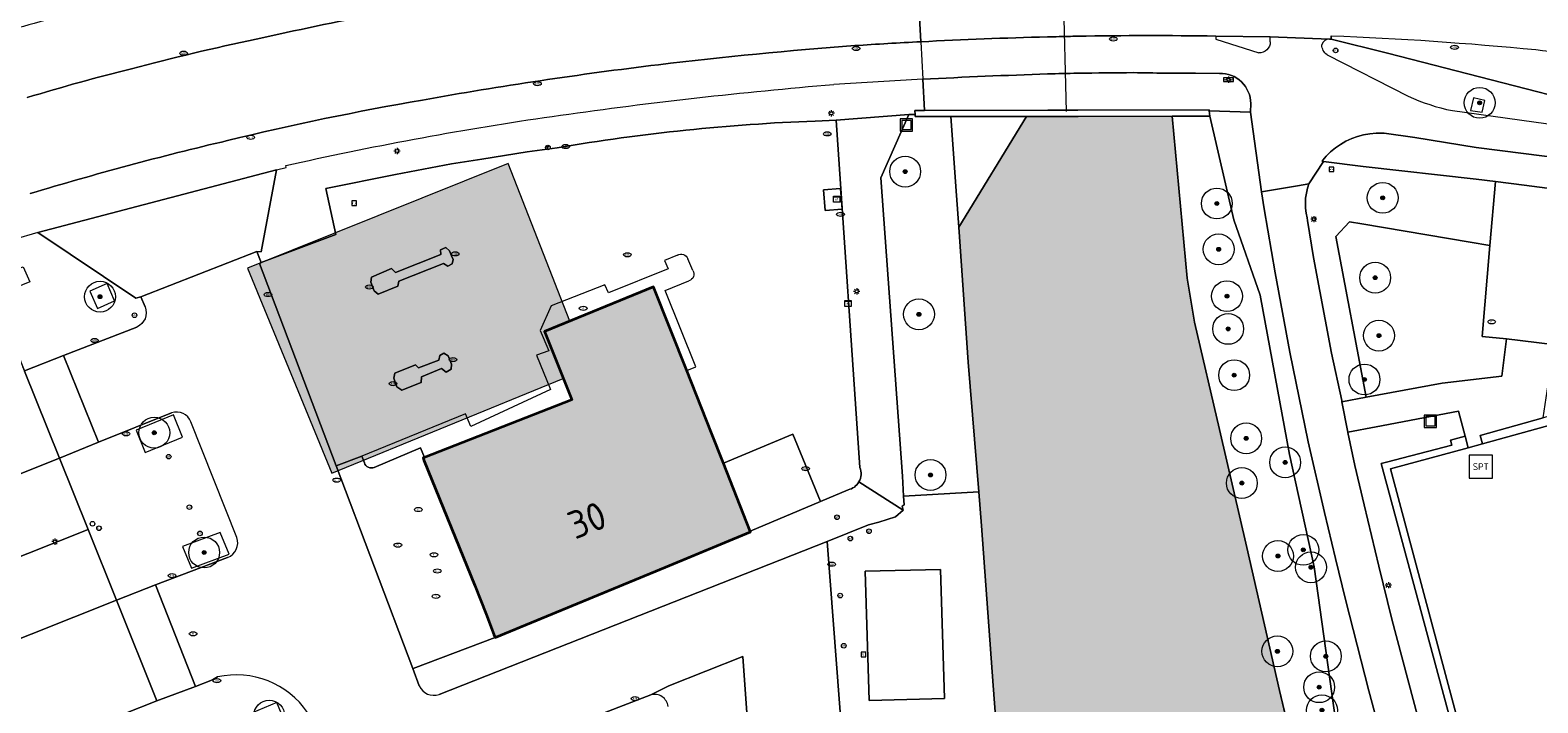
# Model space of a CAD drawing. Header units: metres. Extents: x 125349 to 128236, y 501602 to 503797.
# Tile 347 of 656: x 126629 to 126726, y 502515 to 502558. Entities that reach past the tile are written whole.
import ezdxf
from ezdxf.enums import TextEntityAlignment as Align

# ---------------------------------------------------------------- set-up
doc = ezdxf.new("R2010")
doc.units = ezdxf.units.M
doc.layers.get('0').update_dxf_attribs({"linetype": 'CONTINUOUS'})
for name, color, linetype, lineweight in [('B-WE-GK-BESCHOEIING-G', 130, 'GK-BESCHOEIING-SO', 18), ('B-WE-GR-BEPLANTING_CULTUUR_HEESTERS-GV', 90, 'CONTINUOUS', 18), ('B-WE-GR-BOOM-S-500', 90, 'CONTINUOUS', 18), ('B-WE-GR-GROENVOORZIENING-GV', 80, 'CONTINUOUS', 18), ('B-WE-IE-MEUBILAIR-S', 7, 'CONTINUOUS', 18), ('B-WE-IE-MEUBILAIR_WEGMEUBILAIR-GV', 7, 'CONTINUOUS', 18), ('B-WE-IE-MEUBILAIR_WEGMEUBILAIR-S', 7, 'CONTINUOUS', 18), ('B-WE-IE-MEUBILAIR_WEGMEUBILAIR_AFVALBAK-S', 7, 'CONTINUOUS', 18), ('B-WE-IE-TERREINAFSCHEIDING_KUNSTMATIG_HEKWERK-G', 20, 'IE-TERREINAFSCHEIDING_KUNSTMATIG-SO', 18), ('B-WE-KW-KUNSTWERK_DUIKER-G', 170, 'CONTINUOUS', 18), ('B-WE-OG-BEBOUWING-GV', 7, 'CONTINUOUS', 35), ('B-WE-OG-BEBOUWING-T18', 10, 'CONTINUOUS', 18), ('B-WE-OG-BEBOUWING_OVERBOUWING-GV', 7, 'CONTINUOUS', 18), ('B-WE-OG-TERREIN_BEGROEID-GV', 7, 'CONTINUOUS', 18), ('B-WE-OG-TERREIN_ERF-GV', 7, 'CONTINUOUS', 18), ('B-WE-OG-WATER_SLOOT-GV', 120, 'CONTINUOUS', 18), ('B-WE-VH-GESLOTENVERHARDING-GV', 10, 'CONTINUOUS', 18), ('B-WE-VH-GESLOTENVERHARDING_ASFALT-GV', 10, 'CONTINUOUS', 18), ('B-WE-VH-GESLOTENVERHARDING_BETON-GV', 10, 'CONTINUOUS', 18), ('B-WE-VH-OPENVERHARDING-GV', 90, 'CONTINUOUS', 18), ('B-WE-VH-OPENVERHARDING_BETONELEMENT-GV', 90, 'CONTINUOUS', 18), ('B-WE-VH-OPENVERHARDING_BETONSTRAATSTEEN-GV', 90, 'CONTINUOUS', 18)]:
    doc.layers.add(name, color=color, linetype=linetype, lineweight=lineweight)
for name, color, linetype, lineweight, true_color in [('B-WE-OG-BEBOUWING-V', 7, 'CONTINUOUS', 18, 0xcc646e), ('B-WE-OG-BEBOUWING_OVERBOUWING-V', 7, 'CONTINUOUS', 18, 0xcc646e), ('B-WE-OG-WATER_SLOOT-V', 7, 'CONTINUOUS', 18, 0x73e9ff)]:
    doc.layers.add(name, color=color, linetype=linetype, lineweight=lineweight, true_color=true_color)
doc.styles.add('NLCS-ISO', font='NLCS-ISO.ttf')
doc.styles.add('NLCS-ISO-M1000-T18', font='NLCS-ISO.ttf', dxfattribs={"height": 1.8})
doc.linetypes.add('GK-BESCHOEIING-SO', pattern='A,18,-3,[1,NLCS.SHX,S=0.6,R=0,X=0,Y=0],-3', length=24)
doc.linetypes.add('IE-TERREINAFSCHEIDING_KUNSTMATIG-SO', pattern='A,4,[82,NLCS.SHX,S=0.75,R=90,X=0,Y=0],4,-2', length=10)

# ---------------------------------------------------------------- blocks, each defined once
blk = doc.blocks.new('SIE-WEG_AFVALBAK-SO')
at = {"color": 0, "linetype": 'ByBlock', "lineweight": 18}
for points in [[(-2, -2), (2, -2), (2, 2), (-2, 2)], [(-1.5, -1.5), (1.5, -1.5), (1.5, 1.5), (-1.5, 1.5)]]:
    blk.add_lwpolyline(points, close=True, dxfattribs=at)
blk = doc.blocks.new('SIE-MEUBILAIR_BORD_RECLAME-SO')
blk.add_lwpolyline([(-0.75, -0.75), (0.75, -0.75), (0.75, 0.75), (-0.75, 0.75)], close=True)
at = {"style": 'NLCS-ISO'}
blk.add_text('rb', height=0.75, dxfattribs=at).set_placement((0, 0), align=Align.MIDDLE_CENTER)
blk = doc.blocks.new('SIE-MEUBILAIR_BORD_STRAATNAAM-SO')
blk.add_lwpolyline([(-1.62, -0.62), (1.62, -0.62), (1.62, 0.62), (-1.62, 0.62)], close=True)
at = {"style": 'NLCS-ISO'}
blk.add_text('straat', height=0.75, dxfattribs=at).set_placement((0, 0.08), align=Align.MIDDLE_CENTER)
blk = doc.blocks.new('SIE-MEUBILAIR_BORD_LOCATIEPAAL-SO')
blk.add_lwpolyline([(-0.75, -0.75), (0.75, -0.75), (0.75, 0.75), (-0.75, 0.75)], close=True)
at = {"style": 'NLCS-ISO'}
blk.add_text('lp', height=0.75, dxfattribs=at).set_placement((0.01, 0.12), align=Align.MIDDLE_CENTER)
blk = doc.blocks.new('SIE-MEUBILAIR_BORD_WEGWIJZER-SO')
blk.add_lwpolyline([(-0.75, -0.75), (0.75, -0.75), (0.75, 0.75), (-0.75, 0.75)], close=True)
at = {"style": 'NLCS-ISO'}
blk.add_text('ww', height=0.75, dxfattribs=at).set_placement((0, 0.125), align=Align.MIDDLE_CENTER)
blk = doc.blocks.new('SIE-MEUBILAIR_KAST_ELEKTRA-SO')
for points in [[(-1, 1), (1, 1), (1, 0.84), (-1, 0.84)], [(-1, 0.76), (1, 0.76), (1, -1), (-1, -1)]]:
    blk.add_lwpolyline(points, close=True)
at = {"style": 'NLCS-ISO'}
blk.add_text('et', height=0.75, dxfattribs=at).set_placement((0, 0), align=Align.MIDDLE_CENTER)
blk = doc.blocks.new('SIE-MEUBILAIR_PAAL_AFSLUITPAAL-SO')
blk.add_circle((0, 0), 0.75)
at = {"style": 'NLCS-ISO'}
blk.add_text('af', height=0.75, dxfattribs=at).set_placement((0, 0.05), align=Align.MIDDLE_CENTER)
blk = doc.blocks.new('SIE-MEUBILAIR_PAAL_LICHTMAST-SO')
for points in [[(-0.62, 0), (-1, 0)], [(-0.71, 0.71), (-0.44, 0.44)], [(0, 1), (0, 0.62)], [(0.44, 0.44), (0.71, 0.71)], [(1, 0), (0.62, 0)], [(-0.71, -0.71), (-0.44, -0.44)], [(0, -0.62), (0, -1)], [(0.44, -0.44), (0.71, -0.71)]]:
    blk.add_lwpolyline(points)
blk.add_circle((0, 0), 0.5)
blk = doc.blocks.new('SIE-MEUBILAIR_PAAL-SO')
blk.add_circle((0, 0), 0.75)
blk = doc.blocks.new('SIE-MEUBILAIR_PAAL_VERKEERSBORD-SO')
blk.add_circle((0, 0), 0.75)
at = {"style": 'NLCS-ISO'}
blk.add_text('vb', height=0.75, dxfattribs=at).set_placement((0, 0.07), align=Align.MIDDLE_CENTER)
blk = doc.blocks.new('SIE-MEUBILAIR_PAAL_VRI-SO')
blk.add_circle((0, 0), 0.75)
at = {"style": 'NLCS-ISO'}
blk.add_text('vri', height=0.75, dxfattribs=at).set_placement((-0.08, 0.07), align=Align.MIDDLE_CENTER)
blk = doc.blocks.new('SIE-MEUBILAIR_PAAL_VLAGGENMAST-SO')
h = blk.add_hatch(color=256)
h.dxf.hatch_style = 1
h.paths.add_polyline_path([(-0.18, 0.5), (0.32, 0.25), (-0.18, 0)])
blk.add_line((-0.18, 0), (-0.18, -0.47))
blk.add_lwpolyline([(-0.18, 0.5), (0.32, 0.25), (-0.18, 0)], close=True)
blk.add_circle((0, 0), 0.75)
blk = doc.blocks.new('SIE-MEUBILAIR_PUT_KOLK-SO')
blk.add_ellipse((0, 0), major_axis=(1.25, 0), ratio=0.54)
at = {"style": 'NLCS-ISO'}
blk.add_text('klk', height=0.75, dxfattribs=at).set_placement((0.03, 0), align=Align.MIDDLE_CENTER)
blk = doc.blocks.new('SIE-MEUBILAIR_PUT_RIOOLPUT-SO')
blk.add_ellipse((0, 0), major_axis=(1.25, 0), ratio=0.54)
at = {"style": 'NLCS-ISO'}
blk.add_text('ri', height=0.75, dxfattribs=at).set_placement((-0.04, 0.07), align=Align.MIDDLE_CENTER)
blk = doc.blocks.new('SIE-WEG_SPEELTOESTEL-SO')
at = {"flags": 128}
blk.add_lwpolyline([(-3.75, -3.75), (3.75, -3.75), (3.75, 3.75), (-3.75, 3.75)], close=True, dxfattribs=at)
at = {"style": 'NLCS-ISO'}
blk.add_text('SPT', height=2.25, dxfattribs=at).set_placement((0, 0), align=Align.MIDDLE_CENTER)
blk = doc.blocks.new('SGR-BOOM_01-SO')
at = {"linetype": 'ByBlock', "lineweight": 18}
h = blk.add_hatch(color=0, dxfattribs=at)
h.dxf.hatch_style = 1
edge = h.paths.add_edge_path()
edge.add_arc((0, 0), 0.25, 0, 360)
at = {"color": 0, "linetype": 'ByBlock', "lineweight": 18}
for radius in [2, 0.25]:
    blk.add_circle((0, 0), radius, dxfattribs=at)

msp = doc.modelspace()

# ---------------------------------------------------------------- hatches: boundary and pattern name
at = {"layer": 'B-WE-OG-BEBOUWING-V'}
msp.add_hatch(color=256, dxfattribs=at).paths.add_polyline_path([(126675.306, 502525.8), (126673.565, 502530.197), (126672.766, 502532.217), (126671.184, 502536.213), (126669.041, 502541.624), (126661.97, 502538.729), (126663.739, 502534.315), (126654.194, 502530.574), (126654.111, 502530.541), (126654.16, 502530.39), (126657.453, 502522.265), (126658.189, 502520.409), (126658.68, 502519.105), (126658.779, 502518.905), (126669.812, 502523.469), (126675.326, 502525.75)])
at = {"layer": 'B-WE-OG-BEBOUWING_OVERBOUWING-V'}
msp.add_hatch(color=256, dxfattribs=at).paths.add_polyline_path([(126642.733, 502542.842), (126648.2, 502529.559), (126663.184, 502535.7), (126661.97, 502538.729), (126663.622, 502539.405), (126659.622, 502549.638)])
at = {"layer": 'B-WE-OG-WATER_SLOOT-V'}
h = msp.add_hatch(color=256, dxfattribs=at)
edge = h.paths.add_edge_path()
edge.add_line((126643.756, 502389.761), (126644.461, 502388.028))
edge.add_line((126644.461, 502388.028), (126641.914, 502387.005))
edge.add_line((126641.914, 502387.005), (126637.903, 502385.393))
edge.add_line((126637.903, 502385.393), (126637.918, 502385.245))
edge.add_line((126637.918, 502385.245), (126638.076, 502383.644))
edge.add_line((126638.076, 502383.644), (126637.882, 502382.393))
edge.add_line((126637.882, 502382.393), (126637.538, 502380.99))
edge.add_line((126637.538, 502380.99), (126636.996, 502379.188))
edge.add_line((126636.996, 502379.188), (126636.204, 502377.683))
edge.add_line((126636.204, 502377.683), (126635.058, 502376.477))
edge.add_line((126635.058, 502376.477), (126633.562, 502375.57))
edge.add_line((126633.562, 502375.57), (126631.866, 502374.662))
edge.add_line((126631.866, 502374.662), (126627.323, 502372.841))
edge.add_line((126627.323, 502372.841), (126624.376, 502371.928))
edge.add_line((126624.376, 502371.928), (126621.23, 502370.763))
edge.add_line((126621.23, 502370.763), (126616.639, 502368.742))
edge.add_line((126616.639, 502368.742), (126610.413, 502365.332))
edge.add_line((126610.413, 502365.332), (126612.711, 502363.823))
edge.add_line((126612.711, 502363.823), (126606.148, 502354.143))
edge.add_line((126606.148, 502354.143), (126609.33, 502337.941))
edge.add_line((126609.33, 502337.941), (126617.246, 502332.601))
edge.add_line((126617.246, 502332.601), (126625.334, 502333.015))
edge.add_line((126625.334, 502333.015), (126628.389, 502337.327))
edge.add_line((126628.389, 502337.327), (126634.847, 502346.811))
edge.add_line((126634.847, 502346.811), (126642.45, 502358.138))
edge.add_line((126642.45, 502358.138), (126642.736, 502358.564))
edge.add_line((126642.736, 502358.564), (126645.358, 502362.471))
edge.add_line((126645.358, 502362.471), (126643.805, 502363.491))
edge.add_line((126643.805, 502363.491), (126646.959, 502368.236))
edge.add_line((126646.959, 502368.236), (126648.533, 502367.202))
edge.add_line((126648.533, 502367.202), (126649.981, 502369.358))
edge.add_line((126649.981, 502369.358), (126650.243, 502369.749))
edge.add_line((126650.243, 502369.749), (126652.628, 502373.302))
edge.add_line((126652.628, 502373.302), (126668.358, 502396.869))
edge.add_line((126668.358, 502396.869), (126666.902, 502398.017))
edge.add_line((126666.902, 502398.017), (126670.055, 502402.762))
edge.add_line((126670.055, 502402.762), (126671.575, 502401.691))
edge.add_line((126671.575, 502401.691), (126674.73, 502406.417))
edge.add_line((126674.73, 502406.417), (126688.403, 502426.88))
edge.add_line((126688.403, 502426.88), (126686.823, 502427.886))
edge.add_line((126686.823, 502427.886), (126689.978, 502432.63))
edge.add_line((126689.978, 502432.63), (126691.569, 502431.617))
edge.add_line((126691.569, 502431.617), (126694.492, 502435.993))
edge.add_line((126694.492, 502435.993), (126694.846, 502436.522))
edge.add_line((126694.846, 502436.522), (126704.233, 502450.775))
edge.add_arc((126630.446, 502495.925), 86.505, 328.53755, 329.07337)
edge.add_line((126704.652, 502451.467), (126704.93, 502451.932))
edge.add_line((126704.93, 502451.932), (126710.552, 502462.722))
edge.add_line((126710.552, 502462.722), (126710.567, 502462.716))
edge.add_arc((126706.243, 502464.681), 4.75, 335.56227, 337.4695)
edge.add_arc((126630.838, 502493.382), 85.43, 339.06771, 340.59676)
edge.add_arc((126612.973, 502499.816), 104.418, 340.52366, 346.88912)
edge.add_arc((126668.847, 502484.397), 46.562, 349.77299, 358.09358)
edge.add_arc((126666.779, 502484.282), 48.625, 358.31017, 364.14433)
edge.add_line((126715.277, 502487.796), (126715.229, 502488.407))
edge.add_line((126715.229, 502488.407), (126715.21, 502488.63))
edge.add_arc((126643.189, 502482.308), 72.298, 5.01621, 9.04946)
edge.add_arc((126653.7, 502483.926), 61.663, 9.1018, 11.89641)
edge.add_arc((126649.532, 502482.968), 65.939, 11.96411, 13.82902)
edge.add_line((126713.56, 502498.729), (126713.266, 502500))
edge.add_line((126713.266, 502500), (126712.847, 502501.786))
edge.add_line((126712.847, 502501.786), (126712.118, 502504.861))
edge.add_line((126712.118, 502504.861), (126710.352, 502504.395))
edge.add_line((126710.352, 502504.395), (126709.022, 502509.935))
edge.add_line((126709.022, 502509.935), (126710.805, 502510.375))
edge.add_line((126710.805, 502510.375), (126710.546, 502511.458))
edge.add_line((126710.546, 502511.458), (126709.585, 502515.476))
edge.add_line((126709.585, 502515.476), (126707.475, 502524.731))
edge.add_line((126707.475, 502524.731), (126705.708, 502532.385))
edge.add_line((126705.708, 502532.385), (126704.088, 502539.338))
edge.add_line((126704.088, 502539.338), (126703.601, 502542.189))
edge.add_line((126703.601, 502542.189), (126702.647, 502552.689))
edge.add_line((126702.647, 502552.689), (126696.54, 502552.685))
edge.add_line((126696.54, 502552.685), (126694.59, 502552.684))
edge.add_line((126694.59, 502552.684), (126693.198, 502552.683))
edge.add_line((126693.198, 502552.683), (126688.817, 502545.499))
edge.add_line((126688.817, 502545.499), (126689.427, 502536.749))
edge.add_line((126689.427, 502536.749), (126690.104, 502528.343))
edge.add_line((126690.104, 502528.343), (126690.281, 502526.149))
edge.add_line((126690.281, 502526.149), (126691.037, 502515.8))
edge.add_line((126691.037, 502515.8), (126691.298, 502512.348))
edge.add_line((126691.298, 502512.348), (126691.793, 502505.801))
edge.add_line((126691.793, 502505.801), (126692.192, 502501.445))
edge.add_line((126692.192, 502501.445), (126692.293, 502500))
edge.add_line((126692.293, 502500), (126694.069, 502474.439))
edge.add_line((126694.069, 502474.439), (126694.865, 502463.895))
edge.add_arc((126683.234, 502462.979), 11.667, -6.62985, 4.50333, ccw=False)
edge.add_arc((126680.849, 502463.409), 14.087, 339.448, 352.75202, ccw=False)
edge.add_arc((126681.155, 502462.895), 13.625, 335.44022, 341.02112, ccw=False)
edge.add_arc((126686, 502460.776), 8.338, 319.69296, 334.84911, ccw=False)
edge.add_line((126692.358, 502455.382), (126687.335, 502449.196))
edge.add_line((126687.335, 502449.196), (126686.316, 502447.932))
edge.add_line((126686.316, 502447.932), (126678.854, 502438.678))
edge.add_line((126678.854, 502438.678), (126680.21, 502437.65))
edge.add_line((126680.21, 502437.65), (126672.89, 502428.17))
edge.add_line((126672.89, 502428.17), (126671.358, 502429.382))
edge.add_line((126671.358, 502429.382), (126671.223, 502429.214))
edge.add_line((126671.223, 502429.214), (126664.858, 502421.332))
edge.add_line((126664.858, 502421.332), (126661.873, 502416.866))
edge.add_line((126661.873, 502416.866), (126652.33, 502402.588))
edge.add_line((126652.33, 502402.588), (126643.898, 502389.973))
edge.add_line((126643.898, 502389.973), (126643.756, 502389.761))

# ---------------------------------------------------------------- linework, layer by layer
at = {"layer": 'B-WE-GK-BESCHOEIING-G', "flags": 128}
for points in [[(126688.817, 502545.499), (126693.198, 502552.683)], [(126702.647, 502552.689), (126703.601, 502542.189), (126704.088, 502539.338), (126705.708, 502532.385), (126707.475, 502524.731), (126709.585, 502515.476), (126711.451, 502507.671), (126712.847, 502501.786), (126713.266, 502500), (126713.56, 502498.729)]]:
    msp.add_lwpolyline(points, dxfattribs=at)
at = {"layer": 'B-WE-GR-BEPLANTING_CULTUUR_HEESTERS-GV', "flags": 128}
for points in [[(126705.078, 502552.693), (126704.975, 502552.693), (126702.647, 502552.689), (126703.601, 502542.189), (126704.088, 502539.338), (126705.708, 502532.385), (126707.475, 502524.731), (126709.585, 502515.476), (126710.546, 502511.458), (126710.805, 502510.375), (126711.051, 502510.414), (126711.26, 502510.446), (126713.476, 502511.708), (126711.846, 502523.478), (126710.238, 502530.765), (126708.336, 502541.089), (126706.644, 502545.972)], [(126715.204, 502534.48), (126720.133, 502535.392), (126723.989, 502535.852), (126724.296, 502538.264), (126722.725, 502538.414), (126723.228, 502544.32), (126721.941, 502544.536), (126714.927, 502545.715), (126714.126, 502545.85), (126713.233, 502544.907)]]:
    msp.add_lwpolyline(points, close=True, dxfattribs=at)
at = {"layer": 'B-WE-GR-GROENVOORZIENING-GV', "flags": 128}
for points in [[(126693.198, 502552.683), (126688.298, 502552.68), (126688.674, 502547.547), (126688.817, 502545.499)], [(126686.213, 502511.918), (126691.298, 502512.348), (126691.037, 502515.8), (126690.281, 502526.149), (126690.104, 502528.343), (126685.232, 502528.073), (126685.265, 502527.494), (126685.151, 502527.415), (126685.202, 502527.148), (126684.713, 502526.73), (126683.626, 502526.385), (126682.954, 502526.211), (126680.28, 502525.117), (126681.277, 502512.085), (126686.174, 502512.455)], [(126687.622, 502523.314), (126687.888, 502514.938), (126683.016, 502514.825), (126682.75, 502523.201)]]:
    msp.add_lwpolyline(points, close=True, dxfattribs=at)
at = {"layer": 'B-WE-IE-MEUBILAIR_WEGMEUBILAIR-GV', "flags": 128}
for points in [[(126722.898, 502553.706), (126722.158, 502553.878), (126721.958, 502553.072), (126722.727, 502552.959)], [(126633.002, 502540.241), (126634.118, 502540.727), (126633.632, 502541.843), (126632.516, 502541.357)], [(126635.518, 502532.342), (126636.109, 502530.892), (126638.528, 502531.879), (126637.937, 502533.329)], [(126640.966, 502525.717), (126638.515, 502524.807), (126639.101, 502523.4), (126641.552, 502524.31)], [(126644.633, 502514.683), (126642.98, 502513.992), (126643.531, 502512.629), (126645.184, 502513.32)]]:
    msp.add_lwpolyline(points, close=True, dxfattribs=at)
at = {"layer": 'B-WE-IE-TERREINAFSCHEIDING_KUNSTMATIG_HEKWERK-G', "flags": 128}
for points in [[(126682.75, 502523.201), (126687.622, 502523.314), (126687.888, 502514.938), (126683.016, 502514.825)], [(126683.016, 502514.825), (126682.75, 502523.201)]]:
    msp.add_lwpolyline(points, dxfattribs=at)
at = {"layer": 'B-WE-KW-KUNSTWERK_DUIKER-G', "flags": 128}
msp.add_lwpolyline([(126695.38, 502568.488), (126695.777, 502553.01)], dxfattribs=at)
at = {"layer": 'B-WE-OG-BEBOUWING-GV', "flags": 128}
msp.add_lwpolyline([(126675.306, 502525.8), (126673.565, 502530.197), (126672.766, 502532.217), (126671.184, 502536.213), (126669.041, 502541.624), (126661.97, 502538.729), (126663.739, 502534.315), (126654.194, 502530.574), (126654.111, 502530.541), (126654.16, 502530.39), (126657.453, 502522.265), (126658.189, 502520.409), (126658.68, 502519.105), (126658.779, 502518.905), (126669.812, 502523.469), (126675.326, 502525.75)], close=True, dxfattribs=at)
at = {"layer": 'B-WE-OG-BEBOUWING_OVERBOUWING-GV', "flags": 128}
msp.add_lwpolyline([(126642.733, 502542.842), (126648.2, 502529.559), (126663.184, 502535.7), (126661.97, 502538.729), (126663.622, 502539.405), (126659.622, 502549.638)], close=True, dxfattribs=at)
at = {"layer": 'B-WE-OG-TERREIN_BEGROEID-GV', "flags": 128}
for points in [[(126685.568, 502552.809), (126683.774, 502548.703), (126685.159, 502529.362), (126685.232, 502528.073), (126690.104, 502528.343), (126689.427, 502536.749), (126688.817, 502545.499), (126688.674, 502547.547), (126688.298, 502552.68), (126685.998, 502552.679), (126685.985, 502552.804)], [(126715.204, 502534.48), (126713.233, 502544.907), (126714.126, 502545.85), (126714.927, 502545.715), (126721.941, 502544.536), (126723.228, 502544.32), (126723.581, 502548.459), (126722.33, 502548.614), (126715.008, 502549.428), (126712.451, 502549.755), (126711.503, 502548.311), (126711.408, 502548.029), (126711.333, 502547.713), (126711.285, 502547.391), (126711.267, 502547.066), (126711.277, 502546.74), (126711.316, 502546.417), (126711.383, 502546.098), (126711.41, 502545.933), (126711.797, 502543.543), (126712.962, 502537.327), (126713.623, 502534.266), (126713.637, 502534.19)]]:
    msp.add_lwpolyline(points, close=True, dxfattribs=at)
for points in [[(126716.495, 502511.267), (126715.387, 502515.444), (126713.869, 502521.364), (126713.225, 502524.033), (126712.507, 502527.009), (126711.45, 502531.588), (126710.256, 502537.41), (126709.313, 502542.538), (126708.603, 502546.691), (126708.423, 502547.797), (126707.72, 502552.949), (126705.044, 502553.035), (126705.078, 502552.693), (126706.644, 502545.972), (126708.336, 502541.089), (126710.238, 502530.765), (126711.846, 502523.478), (126713.476, 502511.708)], [(126722.706, 502506.01), (126716.18, 502530.172), (126716.536, 502530.266), (126720.755, 502531.376), (126720.682, 502531.688), (126721.612, 502531.955), (126721.187, 502533.57), (126715.86, 502532.559), (126714.014, 502532.209), (126714.019, 502532.183), (126714.481, 502530.051), (126715.074, 502527.496), (126716.038, 502523.529), (126716.88, 502520.083), (126720.652, 502505.861)]]:
    msp.add_lwpolyline(points, dxfattribs=at)
at = {"layer": 'B-WE-OG-TERREIN_ERF-GV'}
for points in [[(126679.499, 502552.384, 0.032693), (126662.798, 502550.644)], [(126670.589, 502543.69, -0.496422), (126671.252, 502543.451)], [(126671.591, 502542.695, -0.48562), (126671.329, 502542.028)], [(126650.301, 502530.224, 0.435152), (126650.939, 502529.928)], [(126682.336, 502528.992, 0.24548), (126682.395, 502529.925)], [(126681.641, 502528.481, 0.228842), (126682.336, 502528.992)]]:
    msp.add_lwpolyline(points, format="xyb", dxfattribs=at)
at = {"layer": 'B-WE-OG-TERREIN_ERF-GV', "flags": 128}
for points in [[(126680.877, 502552.449), (126679.499, 502552.384)], [(126682.395, 502529.925), (126680.877, 502552.449)], [(126662.798, 502550.644), (126660.841, 502550.395), (126657.904, 502549.919), (126655.946, 502549.606), (126652.327, 502548.913), (126647.814, 502548.011), (126648.455, 502545.022), (126643.623, 502543.212), (126643.504, 502543.142), (126648.464, 502530.038), (126650.128, 502530.668)], [(126670.589, 502543.69), (126669.757, 502543.347), (126669.98, 502542.803), (126666.127, 502541.239), (126665.878, 502541.767), (126662.394, 502540.398), (126661.699, 502538.803), (126662.253, 502537.486), (126661.465, 502537.21), (126662.369, 502534.99), (126657.199, 502532.577), (126656.86, 502533.411), (126650.128, 502530.668)], [(126671.591, 502542.695), (126671.252, 502543.451)], [(126650.939, 502529.928), (126653.934, 502531.193), (126654.194, 502530.574), (126663.739, 502534.315), (126661.97, 502538.729), (126669.041, 502541.624), (126671.184, 502536.213)], [(126671.184, 502536.213), (126671.776, 502536.455), (126669.793, 502541.405), (126671.329, 502542.028)], [(126671.184, 502536.213), (126672.766, 502532.217), (126673.565, 502530.197), (126678.065, 502532.087), (126679.863, 502527.728)], [(126650.128, 502530.668), (126650.301, 502530.224)], [(126679.863, 502527.728), (126681.641, 502528.481)]]:
    msp.add_lwpolyline(points, dxfattribs=at)
for points in [[(126680.041, 502547.916), (126681.16, 502548.004), (126681.256, 502546.68), (126680.158, 502546.593)], [(126652.058, 502542.815), (126652.327, 502542.568), (126655.257, 502543.723), (126655.234, 502544.039), (126655.574, 502544.189), (126655.811, 502543.966), (126655.95, 502543.655), (126656.056, 502543.417), (126655.983, 502543.131), (126655.7, 502542.965), (126655.434, 502543.152), (126652.527, 502541.996), (126652.475, 502541.688), (126651.194, 502541.164), (126650.937, 502541.368), (126650.718, 502541.931), (126650.757, 502542.266)], [(126652.281, 502536.044), (126653.608, 502536.571), (126653.8, 502536.392), (126655.117, 502536.888), (126655.188, 502537.187), (126655.46, 502537.341), (126655.727, 502537.169), (126655.952, 502536.611), (126655.921, 502536.29), (126655.594, 502536.094), (126655.306, 502536.336), (126654.008, 502535.807), (126653.975, 502535.437), (126652.723, 502534.934), (126652.411, 502535.144), (126652.215, 502535.717)], [(126673.565, 502530.197), (126675.306, 502525.8), (126679.863, 502527.728), (126678.065, 502532.087)]]:
    msp.add_lwpolyline(points, close=True, dxfattribs=at)
at = {"layer": 'B-WE-OG-WATER_SLOOT-GV', "flags": 128}
msp.add_lwpolyline([(126710.546, 502511.458), (126709.585, 502515.476), (126707.475, 502524.731), (126705.708, 502532.385), (126704.088, 502539.338), (126703.601, 502542.189), (126702.647, 502552.689), (126696.54, 502552.685), (126694.59, 502552.684), (126693.198, 502552.683), (126688.817, 502545.499), (126689.427, 502536.749), (126690.104, 502528.343), (126690.281, 502526.149), (126691.037, 502515.8), (126691.298, 502512.348)], dxfattribs=at)
at = {"layer": 'B-WE-VH-GESLOTENVERHARDING-GV', "flags": 128}
for points in [[(126686.583, 502553.07), (126685.956, 502553.069), (126685.985, 502552.804), (126685.998, 502552.679), (126688.298, 502552.68), (126693.198, 502552.683), (126694.59, 502552.684), (126696.54, 502552.685), (126702.647, 502552.689), (126704.975, 502552.693), (126705.078, 502552.693), (126705.044, 502553.035), (126705.037, 502553.11), (126696.537, 502553.092), (126694.587, 502553.088)], [(126680.041, 502547.916), (126680.158, 502546.593), (126681.256, 502546.68), (126681.16, 502548.004)]]:
    msp.add_lwpolyline(points, close=True, dxfattribs=at)
for points in [[(126720.652, 502505.861), (126716.88, 502520.083), (126716.038, 502523.529), (126715.074, 502527.496), (126714.481, 502530.051), (126714.019, 502532.183), (126714.014, 502532.209), (126713.637, 502534.19), (126713.623, 502534.266), (126712.962, 502537.327), (126711.797, 502543.543), (126711.41, 502545.933), (126711.383, 502546.098), (126711.316, 502546.417), (126711.277, 502546.74), (126711.267, 502547.066), (126711.285, 502547.391), (126711.333, 502547.713), (126711.408, 502548.029), (126711.503, 502548.311), (126710.754, 502548.186), (126708.423, 502547.797)], [(126708.423, 502547.797), (126708.603, 502546.691), (126709.313, 502542.538), (126710.256, 502537.41), (126711.45, 502531.588), (126712.507, 502527.009), (126713.225, 502524.033), (126713.869, 502521.364), (126715.387, 502515.444), (126716.495, 502511.267)]]:
    msp.add_lwpolyline(points, dxfattribs=at)
at = {"layer": 'B-WE-VH-GESLOTENVERHARDING_ASFALT-GV', "flags": 128}
for points in [[(126698.712, 502563.919), (126694.511, 502563.855), (126690.707, 502563.761), (126686.041, 502563.551), (126686.188, 502560.711), (126686.353, 502557.523)], [(126686.353, 502557.523), (126686.188, 502560.711), (126686.041, 502563.551)], [(126705.464, 502557.888), (126708.989, 502557.836), (126712.84, 502557.699)], [(126712.941, 502557.688), (126712.931, 502557.909)], [(126712.931, 502557.909), (126712.941, 502557.688), (126716.583, 502556.775)], [(126716.583, 502556.775), (126730.021, 502553.329), (126730.797, 502553.17), (126731.785, 502553.039)]]:
    msp.add_lwpolyline(points, dxfattribs=at)
at = {"layer": 'B-WE-VH-GESLOTENVERHARDING_ASFALT-GV'}
for points in [[(126651.056, 502559.327, 0.004776), (126643.3, 502557.694)], [(126643.3, 502557.694, 0.012243), (126635.204, 502555.775)], [(126669.349, 502556.035, -0.011396), (126682.08, 502557.272)], [(126682.08, 502557.272, -0.003512), (126686.353, 502557.523)], [(126686.353, 502557.523, -0.006589), (126694.554, 502557.837)], [(126694.554, 502557.837, -0.002616), (126695.318, 502557.855)], [(126695.318, 502557.855, -0.000861), (126696.503, 502557.88)], [(126696.503, 502557.88, -0.008481), (126705.464, 502557.888)], [(126712.84, 502557.699, -0.049991), (126712.941, 502557.688)], [(126712.931, 502557.909, -0.015138), (126726.206, 502557.01)], [(126726.206, 502557.01, -0.01321), (126739.912, 502555.227)], [(126635.204, 502555.775, 0.012475), (126628.456, 502553.903)], [(126654.063, 502553.742, -0.014191), (126669.349, 502556.035)], [(126641.44, 502551.119, -0.016886), (126654.063, 502553.742)], [(126628.648, 502547.679, -0.015493), (126641.44, 502551.119)]]:
    msp.add_lwpolyline(points, format="xyb", dxfattribs=at)
at = {"layer": 'B-WE-VH-GESLOTENVERHARDING_ASFALT-GV', "flags": 128}
msp.add_lwpolyline([(126721.809, 502531.205), (126716.788, 502529.83), (126723.001, 502506.574), (126734.135, 502509.586), (126727.828, 502532.852), (126722.754, 502531.463)], close=True, dxfattribs=at)
at = {"layer": 'B-WE-VH-GESLOTENVERHARDING_BETON-GV', "flags": 128}
for points in [[(126652.058, 502542.815), (126650.757, 502542.266), (126650.718, 502541.931), (126650.937, 502541.368), (126651.194, 502541.164), (126652.475, 502541.688), (126652.527, 502541.996), (126655.434, 502543.152), (126655.7, 502542.965), (126655.983, 502543.131), (126656.056, 502543.417), (126655.95, 502543.655), (126655.811, 502543.966), (126655.574, 502544.189), (126655.234, 502544.039), (126655.257, 502543.723), (126652.327, 502542.568)], [(126652.281, 502536.044), (126652.215, 502535.717), (126652.411, 502535.144), (126652.723, 502534.934), (126653.975, 502535.437), (126654.008, 502535.807), (126655.306, 502536.336), (126655.594, 502536.094), (126655.921, 502536.29), (126655.952, 502536.611), (126655.727, 502537.169), (126655.46, 502537.341), (126655.188, 502537.187), (126655.117, 502536.888), (126653.8, 502536.392), (126653.608, 502536.571)]]:
    msp.add_lwpolyline(points, close=True, dxfattribs=at)
at = {"layer": 'B-WE-VH-OPENVERHARDING-GV'}
for points in [[(126629.412, 502559.855, 0.006965), (126618.483, 502556.319)], [(126643.3, 502557.694, -0.004776), (126651.056, 502559.327)], [(126629.624, 502558.911, 0.006048), (126623.996, 502557.279)], [(126635.204, 502555.775, -0.012243), (126643.3, 502557.694)], [(126682.08, 502557.272, 0.011396), (126669.349, 502556.035)], [(126686.353, 502557.523, 0.003512), (126682.08, 502557.272)], [(126694.554, 502557.837, 0.006589), (126686.353, 502557.523)], [(126695.318, 502557.855, 0.002616), (126694.554, 502557.837)], [(126696.503, 502557.88, 0.000861), (126695.318, 502557.855)], [(126705.464, 502557.888, 0.008481), (126696.503, 502557.88)], [(126708.991, 502557.508, -0.438041), (126708.246, 502556.801)], [(126712.84, 502557.699, 0.337741), (126712.33, 502557.321)], [(126712.676, 502556.668, -0.220964), (126712.33, 502557.321)], [(126712.941, 502557.688, 0.049991), (126712.84, 502557.699)], [(126628.456, 502553.903, -0.012475), (126635.204, 502555.775)], [(126669.349, 502556.035, 0.014191), (126654.063, 502553.742)], [(126686.479, 502555.093, -0.004693), (126694.57, 502555.435)], [(126694.57, 502555.435, -0.00205), (126696.52, 502555.481)], [(126696.52, 502555.481, -0.004143), (126700.14, 502555.52)], [(126700.14, 502555.52, 0.005994), (126704.144, 502555.488)], [(126705.71, 502555.475, -0.420297), (126707.73, 502553.524)], [(126663.003, 502552.76, -0.014285), (126680.718, 502554.755)], [(126686.479, 502555.093, 0.00347), (126680.718, 502554.755)], [(126654.063, 502553.742, 0.016886), (126641.44, 502551.119)], [(126717.92, 502554.003, 0.059513), (126720.792, 502553.058)], [(126646.198, 502549.716, -0.019168), (126663.003, 502552.76)], [(126662.798, 502550.644, -0.032693), (126679.499, 502552.384)], [(126641.44, 502551.119, 0.015493), (126628.648, 502547.679)], [(126636.098, 502540.331, -0.406155), (126635.554, 502539.025)], [(126639.069, 502532.883, 0.409639), (126637.812, 502533.462)], [(126682.336, 502528.992, -0.228842), (126681.641, 502528.481)], [(126641.441, 502524.088, 0.406209), (126642.04, 502525.385)], [(126646.617, 502514.044, 0.306796), (126640.793, 502516.347)], [(126653.862, 502515.776, 0.40291), (126655.146, 502515.217)], [(126669.981, 502514.434, 0.455291), (126668.857, 502515.186)]]:
    msp.add_lwpolyline(points, format="xyb", dxfattribs=at)
at = {"layer": 'B-WE-VH-OPENVERHARDING-GV', "flags": 128}
for points in [[(126686.353, 502557.523), (126686.479, 502555.093)], [(126705.464, 502557.888), (126705.461, 502557.698), (126708.246, 502556.801)], [(126708.989, 502557.836), (126705.464, 502557.888)], [(126708.991, 502557.508), (126708.989, 502557.836)], [(126712.84, 502557.699), (126708.989, 502557.836)], [(126731.785, 502553.039), (126730.797, 502553.17), (126730.021, 502553.329), (126716.583, 502556.775), (126712.941, 502557.688)], [(126712.676, 502556.668), (126717.92, 502554.003)], [(126704.144, 502555.488), (126705.71, 502555.475)], [(126679.499, 502552.384), (126680.877, 502552.449), (126685.568, 502552.809), (126685.985, 502552.804), (126685.956, 502553.069), (126686.583, 502553.07), (126686.479, 502555.093)], [(126707.73, 502553.524), (126707.72, 502552.949), (126708.423, 502547.797), (126710.754, 502548.186), (126711.503, 502548.311), (126712.451, 502549.755), (126712.346, 502549.787), (126712.394, 502549.843), (126712.61, 502550.096), (126712.9, 502550.381), (126713.214, 502550.64), (126713.548, 502550.871), (126713.901, 502551.073), (126714.27, 502551.244), (126714.652, 502551.383), (126715.045, 502551.488), (126715.445, 502551.56), (126715.85, 502551.597), (126716.376, 502551.602), (126718.359, 502551.311), (126722.326, 502550.669), (126728.288, 502549.912)], [(126720.792, 502553.058), (126728.712, 502551.972), (126730.966, 502551.558), (126733.953, 502551.167)], [(126657.904, 502549.919), (126660.841, 502550.395), (126662.798, 502550.644)], [(126644.61, 502549.217), (126643.623, 502543.909), (126643.342, 502543.928), (126643.623, 502543.212), (126648.455, 502545.022), (126647.814, 502548.011), (126652.327, 502548.913), (126655.946, 502549.606), (126657.904, 502549.919)], [(126644.61, 502549.217), (126645.229, 502549.37), (126645.207, 502549.496), (126646.198, 502549.716)], [(126629.136, 502545.164), (126644.61, 502549.217)], [(126629.136, 502545.164), (126627.534, 502544.681), (126627.494, 502544.829), (126624.094, 502543.751), (126618.321, 502541.776)], [(126636.098, 502540.331), (126635.819, 502540.992), (126635.5, 502540.906), (126629.136, 502545.164)], [(126648.464, 502530.038), (126643.504, 502543.142), (126643.623, 502543.212), (126643.342, 502543.928), (126635.819, 502540.992), (126636.098, 502540.331)], [(126626.142, 502542.275), (126628.204, 502542.927), (126628.633, 502541.95), (126626.346, 502541.032), (126626.441, 502540.802), (126628.183, 502536.442), (126628.282, 502536.194), (126630.81, 502537.191)], [(126630.81, 502537.191), (126635.554, 502539.025)], [(126635.554, 502539.025), (126630.81, 502537.191), (126633.084, 502531.556), (126637.812, 502533.462)], [(126634.671, 502513.941), (126636.852, 502514.802), (126634.244, 502521.312), (126573.937, 502497.296), (126572.064, 502501.896), (126570.316, 502506.476), (126630.55, 502530.532), (126628.291, 502536.171), (126628.282, 502536.194), (126628.183, 502536.442)], [(126637.812, 502533.462), (126633.084, 502531.556), (126630.55, 502530.532)], [(126642.04, 502525.385), (126639.069, 502532.883)], [(126630.55, 502530.532), (126632.401, 502525.914), (126634.244, 502521.312), (126636.774, 502522.314), (126641.441, 502524.088)], [(126653.862, 502515.776), (126653.441, 502516.888), (126648.464, 502530.038)], [(126655.146, 502515.217), (126680.28, 502525.117), (126682.954, 502526.211), (126683.626, 502526.385), (126684.713, 502526.73), (126685.202, 502527.148), (126682.336, 502528.992)], [(126681.641, 502528.481), (126679.863, 502527.728), (126675.306, 502525.8), (126675.326, 502525.75), (126669.812, 502523.469), (126658.779, 502518.905)], [(126681.277, 502512.085), (126680.28, 502525.117), (126655.146, 502515.217)], [(126641.441, 502524.088), (126636.774, 502522.314), (126639.37, 502515.735), (126640.471, 502516.154), (126640.793, 502516.347)], [(126658.779, 502518.905), (126653.458, 502516.894), (126653.441, 502516.888)], [(126652.749, 502498.572), (126654.85, 502493.286), (126661.188, 502495.85), (126660.842, 502496.715), (126661.284, 502496.893), (126655.945, 502510.163), (126661.309, 502512.275), (126668.857, 502515.186), (126670.019, 502515.771), (126674.824, 502517.666), (126676.293, 502497.012), (126676.479, 502494.606), (126677.188, 502485.008), (126677.418, 502481.872), (126673.108, 502480.098), (126668.712, 502478.283), (126663.899, 502490.283), (126663.529, 502490.134), (126663.184, 502491.047), (126656.778, 502488.506), (126658.05, 502485.324)], [(126676.293, 502497.012), (126674.824, 502517.666), (126670.019, 502515.771), (126668.857, 502515.186)], [(126640.793, 502516.347), (126640.471, 502516.154), (126639.37, 502515.735)], [(126653.441, 502516.888), (126653.862, 502515.776)], [(126639.37, 502515.735), (126636.852, 502514.802), (126634.671, 502513.941)], [(126668.857, 502515.186), (126661.309, 502512.275)]]:
    msp.add_lwpolyline(points, dxfattribs=at)
for points in [[(126643.342, 502543.928), (126643.623, 502543.909), (126644.61, 502549.217), (126629.136, 502545.164), (126635.5, 502540.906), (126635.819, 502540.992)], [(126721.612, 502531.955), (126721.809, 502531.205), (126722.754, 502531.463), (126722.595, 502531.995), (126726.673, 502533.137), (126727.059, 502535.745), (126727.096, 502536.073), (126727.204, 502537.034), (126727.301, 502537.902), (126724.296, 502538.264), (126723.989, 502535.852), (126720.133, 502535.392), (126715.204, 502534.48), (126713.637, 502534.19), (126714.014, 502532.209), (126715.86, 502532.559), (126721.187, 502533.57)], [(126633.084, 502531.556), (126630.81, 502537.191), (126628.282, 502536.194), (126628.291, 502536.171), (126630.55, 502530.532)], [(126721.809, 502531.205), (126721.612, 502531.955), (126720.682, 502531.688), (126720.755, 502531.376), (126716.536, 502530.266), (126716.18, 502530.172), (126722.706, 502506.01), (126723.24, 502506.151), (126727.424, 502507.258), (126727.549, 502506.898), (126728.879, 502507.266), (126730.097, 502507.603), (126729.979, 502507.973), (126730.089, 502508.003), (126734.637, 502509.228), (126728.122, 502533.543), (126726.673, 502533.137), (126722.595, 502531.995), (126722.754, 502531.463), (126727.828, 502532.852), (126734.135, 502509.586), (126723.001, 502506.574), (126716.788, 502529.83)], [(126687.622, 502523.314), (126682.75, 502523.201), (126683.016, 502514.825), (126687.888, 502514.938)], [(126639.37, 502515.735), (126636.774, 502522.314), (126634.244, 502521.312), (126636.852, 502514.802)]]:
    msp.add_lwpolyline(points, close=True, dxfattribs=at)
at = {"layer": 'B-WE-VH-OPENVERHARDING_BETONELEMENT-GV', "flags": 128}
msp.add_lwpolyline([(126723.228, 502544.32), (126722.725, 502538.414), (126724.296, 502538.264), (126727.301, 502537.902), (126727.693, 502540.593), (126728.112, 502544.989), (126728.424, 502547.84), (126725.439, 502548.23), (126723.581, 502548.459)], close=True, dxfattribs=at)
at = {"layer": 'B-WE-VH-OPENVERHARDING_BETONSTRAATSTEEN-GV'}
for points in [[(126694.57, 502555.435, 0.004693), (126686.479, 502555.093)], [(126696.52, 502555.481, 0.00205), (126694.57, 502555.435)], [(126700.14, 502555.52, 0.004143), (126696.52, 502555.481)], [(126704.144, 502555.488, -0.005994), (126700.14, 502555.52)], [(126707.73, 502553.524, 0.420297), (126705.71, 502555.475)], [(126650.939, 502529.928, -0.435152), (126650.301, 502530.224)], [(126682.395, 502529.925, -0.24548), (126682.336, 502528.992)]]:
    msp.add_lwpolyline(points, format="xyb", dxfattribs=at)
at = {"layer": 'B-WE-VH-OPENVERHARDING_BETONSTRAATSTEEN-GV', "flags": 128}
for points in [[(126705.71, 502555.475), (126704.144, 502555.488)], [(126686.479, 502555.093), (126686.583, 502553.07), (126694.587, 502553.088), (126696.537, 502553.092), (126705.037, 502553.11), (126705.044, 502553.035), (126707.72, 502552.949)], [(126707.72, 502552.949), (126707.73, 502553.524)], [(126685.568, 502552.809), (126680.877, 502552.449)], [(126680.877, 502552.449), (126682.395, 502529.925)], [(126682.336, 502528.992), (126685.202, 502527.148), (126685.151, 502527.415), (126685.265, 502527.494), (126685.232, 502528.073), (126685.159, 502529.362), (126683.774, 502548.703), (126685.568, 502552.809)], [(126731.399, 502549.531), (126728.288, 502549.912), (126722.326, 502550.669), (126718.359, 502551.311), (126716.376, 502551.602), (126715.85, 502551.597), (126715.445, 502551.56), (126715.045, 502551.488), (126714.652, 502551.383), (126714.27, 502551.244), (126713.901, 502551.073), (126713.548, 502550.871), (126713.214, 502550.64), (126712.9, 502550.381), (126712.61, 502550.096), (126712.394, 502549.843), (126712.346, 502549.787), (126712.451, 502549.755)], [(126712.451, 502549.755), (126715.008, 502549.428), (126722.33, 502548.614), (126723.581, 502548.459), (126725.439, 502548.23), (126728.424, 502547.84), (126731.436, 502547.476), (126735.818, 502546.893), (126740.761, 502546.156), (126740.503, 502544.694), (126743.916, 502544.1)], [(126654.194, 502530.574), (126653.934, 502531.193), (126650.939, 502529.928)], [(126650.301, 502530.224), (126650.128, 502530.668), (126648.464, 502530.038), (126653.441, 502516.888), (126653.458, 502516.894), (126658.779, 502518.905), (126658.68, 502519.105), (126658.189, 502520.409), (126657.453, 502522.265), (126654.16, 502530.39), (126654.111, 502530.541), (126654.194, 502530.574)]]:
    msp.add_lwpolyline(points, dxfattribs=at)
for points in [[(126630.55, 502530.532), (126570.316, 502506.476), (126572.064, 502501.896), (126632.401, 502525.914)], [(126632.401, 502525.914), (126572.064, 502501.896), (126573.937, 502497.296), (126634.244, 502521.312)]]:
    msp.add_lwpolyline(points, close=True, dxfattribs=at)

# ---------------------------------------------------------------- block references
at = {"layer": 'B-WE-GR-BOOM-S-500', "xscale": 0.5, "yscale": 0.5, "zscale": 0.5}
for p in [(126722.562, 502553.564), (126685.338, 502549.105), (126716.279, 502547.405), (126705.531, 502547.038), (126705.651, 502544.069), (126715.794, 502542.225), (126633.175, 502540.993), (126706.191, 502541.03), (126686.231, 502539.854), (126706.268, 502538.908), (126716.036, 502538.473), (126706.654, 502535.911), (126715.097, 502535.626), (126636.688, 502532.175), (126707.435, 502531.812), (126709.959, 502530.253), (126686.982, 502529.438), (126707.153, 502528.913), (126639.92, 502524.411), (126709.493, 502524.184), (126711.135, 502524.582), (126711.632, 502523.456), (126709.458, 502518.007), (126712.594, 502517.682), (126712.162, 502515.679), (126712.344, 502514.187), (126644.136, 502513.829)]:
    msp.add_blockref('SGR-BOOM_01-SO', p, dxfattribs=at)
at = {"layer": 'B-WE-IE-MEUBILAIR-S', "xscale": 0.2, "yscale": 0.2, "zscale": 0.2}
for name, p in [('SIE-MEUBILAIR_PUT_KOLK-SO', (126682.167, 502557.086)), ('SIE-MEUBILAIR_PUT_KOLK-SO', (126698.833, 502557.706)), ('SIE-MEUBILAIR_PUT_KOLK-SO', (126720.932, 502557.163)), ('SIE-MEUBILAIR_PUT_KOLK-SO', (126638.59, 502556.78)), ('SIE-MEUBILAIR_PAAL_VRI-SO', (126713.231, 502556.958)), ('SIE-MEUBILAIR_PAAL_LICHTMAST-SO', (126706.293, 502555.063)), ('SIE-MEUBILAIR_PUT_KOLK-SO', (126661.517, 502554.807)), ('SIE-MEUBILAIR_BORD_STRAATNAAM-SO', (126706.293, 502555.063)), ('SIE-MEUBILAIR_PAAL_LICHTMAST-SO', (126680.551, 502552.884)), ('SIE-MEUBILAIR_PUT_KOLK-SO', (126642.935, 502551.329)), ('SIE-MEUBILAIR_PUT_KOLK-SO', (126680.292, 502551.549)), ('SIE-MEUBILAIR_PAAL_LICHTMAST-SO', (126652.419, 502550.436)), ('SIE-MEUBILAIR_PAAL_VLAGGENMAST-SO', (126662.191, 502550.666)), ('SIE-MEUBILAIR_PUT_KOLK-SO', (126663.337, 502550.73)), ('SIE-MEUBILAIR_BORD_WEGWIJZER-SO', (126712.957, 502549.251)), ('SIE-MEUBILAIR_KAST_ELEKTRA-SO', (126680.899, 502547.314)), ('SIE-MEUBILAIR_BORD_RECLAME-SO', (126649.636, 502547.068)), ('SIE-MEUBILAIR_PUT_KOLK-SO', (126681.152, 502546.334)), ('SIE-MEUBILAIR_PAAL_LICHTMAST-SO', (126711.818, 502546.022)), ('SIE-MEUBILAIR_PUT_KOLK-SO', (126656.187, 502543.771)), ('SIE-MEUBILAIR_PUT_KOLK-SO', (126667.344, 502543.711)), ('SIE-MEUBILAIR_PUT_KOLK-SO', (126650.628, 502541.624)), ('SIE-MEUBILAIR_PUT_KOLK-SO', (126644.055, 502541.135)), ('SIE-MEUBILAIR_KAST_ELEKTRA-SO', (126681.639, 502540.557)), ('SIE-MEUBILAIR_PAAL_LICHTMAST-SO', (126682.203, 502541.34)), ('SIE-MEUBILAIR_PAAL_VERKEERSBORD-SO', (126635.408, 502539.794)), ('SIE-MEUBILAIR_PUT_RIOOLPUT-SO', (126664.478, 502540.246)), ('SIE-MEUBILAIR_PUT_RIOOLPUT-SO', (126723.339, 502539.367)), ('SIE-MEUBILAIR_PUT_KOLK-SO', (126632.822, 502538.155)), ('SIE-MEUBILAIR_PUT_KOLK-SO', (126656.04, 502536.918)), ('SIE-MEUBILAIR_PUT_KOLK-SO', (126652.164, 502535.361)), ('SIE-MEUBILAIR_PUT_KOLK-SO', (126634.863, 502532.105)), ('SIE-MEUBILAIR_PAAL_AFSLUITPAAL-SO', (126637.624, 502530.625)), ('SIE-MEUBILAIR_PUT_KOLK-SO', (126678.889, 502529.846)), ('SIE-MEUBILAIR_PUT_KOLK-SO', (126648.505, 502529.105)), ('SIE-MEUBILAIR_PAAL_AFSLUITPAAL-SO', (126638.967, 502527.353)), ('SIE-MEUBILAIR_PUT_RIOOLPUT-SO', (126653.801, 502527.198)), ('SIE-MEUBILAIR_PAAL-SO', (126632.689, 502526.275)), ('SIE-MEUBILAIR_PAAL_VERKEERSBORD-SO', (126633.11, 502525.983)), ('SIE-MEUBILAIR_PAAL_AFSLUITPAAL-SO', (126680.924, 502526.695)), ('SIE-MEUBILAIR_PAAL_AFSLUITPAAL-SO', (126682.998, 502525.791)), ('SIE-MEUBILAIR_PAAL_LICHTMAST-SO', (126630.251, 502525.115)), ('SIE-MEUBILAIR_PAAL_AFSLUITPAAL-SO', (126639.65, 502525.651)), ('SIE-MEUBILAIR_PUT_RIOOLPUT-SO', (126652.472, 502524.892)), ('SIE-MEUBILAIR_PAAL_AFSLUITPAAL-SO', (126681.788, 502525.313)), ('SIE-MEUBILAIR_PUT_RIOOLPUT-SO', (126654.816, 502524.263)), ('SIE-MEUBILAIR_PUT_KOLK-SO', (126637.845, 502522.908)), ('SIE-MEUBILAIR_PUT_KOLK-SO', (126655.029, 502523.217)), ('SIE-MEUBILAIR_PUT_KOLK-SO', (126680.575, 502523.651)), ('SIE-MEUBILAIR_PAAL_LICHTMAST-SO', (126716.645, 502522.292)), ('SIE-MEUBILAIR_PUT_RIOOLPUT-SO', (126654.937, 502521.572)), ('SIE-MEUBILAIR_PAAL_AFSLUITPAAL-SO', (126681.128, 502521.622)), ('SIE-MEUBILAIR_PUT_RIOOLPUT-SO', (126639.208, 502519.141)), ('SIE-MEUBILAIR_PAAL_AFSLUITPAAL-SO', (126681.362, 502518.367)), ('SIE-MEUBILAIR_BORD_LOCATIEPAAL-SO', (126682.644, 502517.792)), ('SIE-MEUBILAIR_PUT_KOLK-SO', (126640.745, 502516.1)), ('SIE-MEUBILAIR_PUT_KOLK-SO', (126667.842, 502514.941))]:
    msp.add_blockref(name, p, dxfattribs=at)
at = {"layer": 'B-WE-IE-MEUBILAIR_WEGMEUBILAIR-S', "xscale": 0.2, "yscale": 0.2, "zscale": 0.2}
msp.add_blockref('SIE-WEG_SPEELTOESTEL-SO', (126722.637, 502529.977), dxfattribs=at)
at = {"layer": 'B-WE-IE-MEUBILAIR_WEGMEUBILAIR_AFVALBAK-S', "xscale": 0.2, "yscale": 0.2, "zscale": 0.2}
for p in [(126685.419, 502552.128), (126719.373, 502532.925)]:
    msp.add_blockref('SIE-WEG_AFVALBAK-SO', p, dxfattribs=at)

# ---------------------------------------------------------------- texts
at = {"layer": 'B-WE-OG-BEBOUWING-T18', "style": 'NLCS-ISO-M1000-T18'}
msp.add_text('30', height=1.8, rotation=21.4, dxfattribs=at).set_placement((126664.729, 502526.514), align=Align.MIDDLE)

doc.saveas('drawing.dxf')
